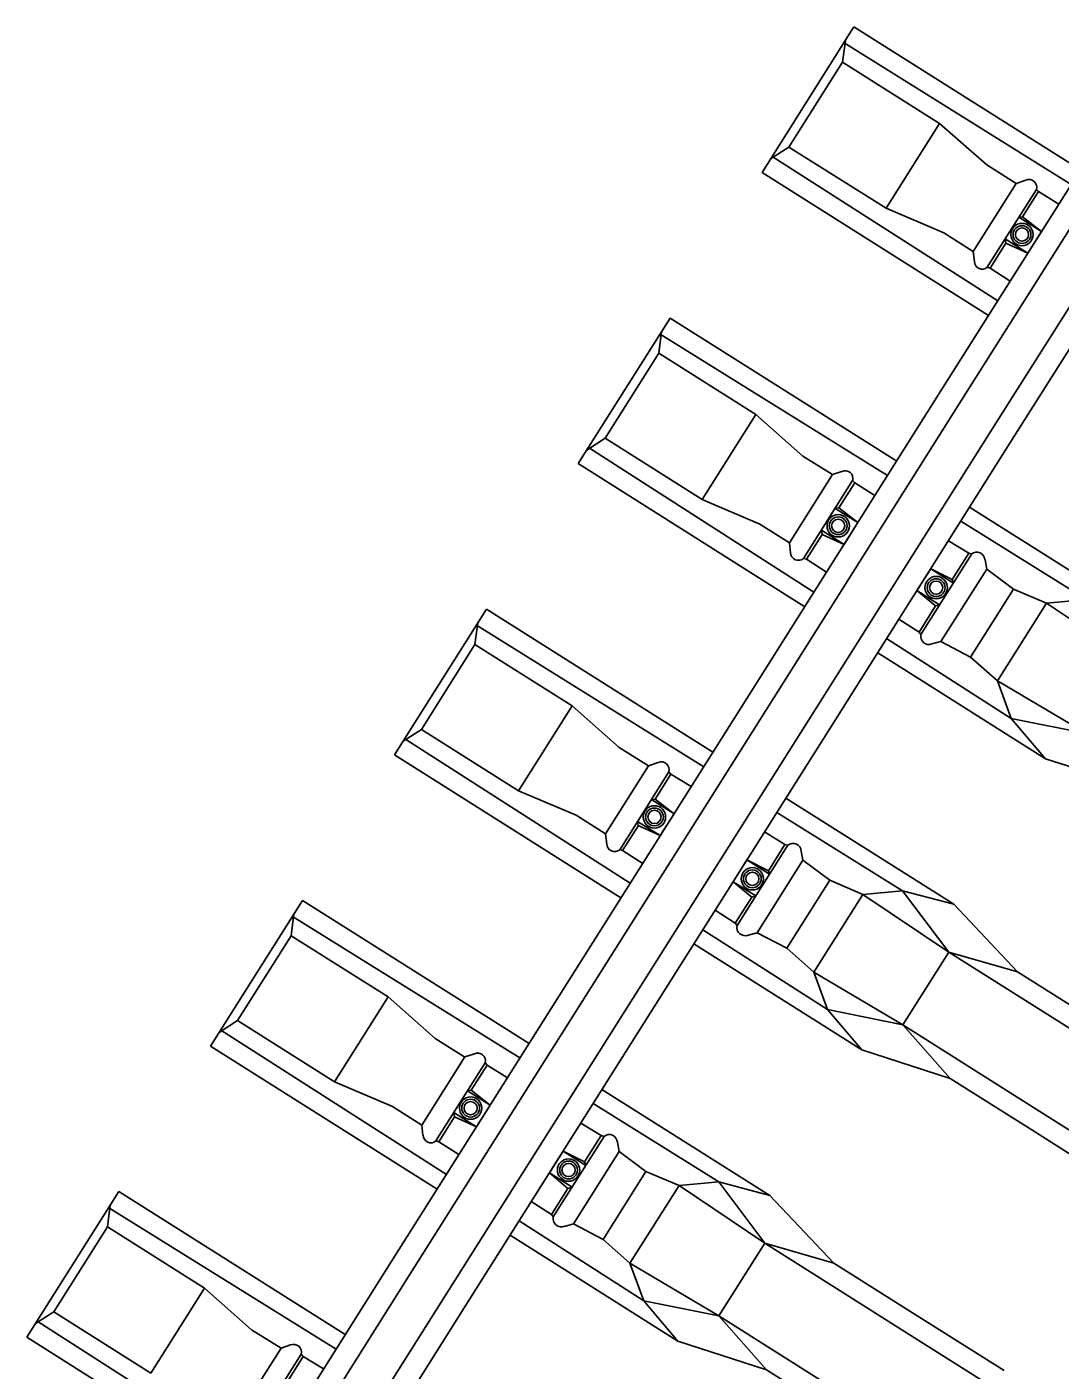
# Model space of a CAD drawing. Extents: x -7483133 to -743169, y -11317770 to -1127091.
# Drawn here: x -743172.734 to -743170.934, y -1127093.248 to -1127090.907 of the extents above; entities that cross this region are included whole.
import ezdxf

# ---------------------------------------------------------------- set-up
doc = ezdxf.new("R2010")
doc.units = 0
doc.layers.add('KOL_ROST', color=7, linetype='Continuous')

msp = doc.modelspace()

# ---------------------------------------------------------------- linework, layer by layer
at = {"layer": 'KOL_ROST'}
for p, q in [((-743171.4531, -1127091.1611), (-743171.293, -1127090.9074)), ((-743171.293, -1127090.9074), (-743170.8982, -1127091.1566)), ((-743171.3079, -1127090.9311), (-743171.3128, -1127090.9688)), ((-743171.3103, -1127090.9354), (-743170.9143, -1127091.182)), ((-743171.3128, -1127090.9688), (-743171.4062, -1127091.1168)), ((-743171.3128, -1127090.9688), (-743171.1437, -1127091.0756)), ((-743171.1384, -1127091.5371), (-743170.8181, -1127091.0297)), ((-743171.1054, -1127091.558), (-743170.7851, -1127091.0506)), ((-743171.2371, -1127091.2235), (-743171.1437, -1127091.0756)), ((-743171.1437, -1127091.0756), (-743171.0617, -1127091.148)), ((-743171.1437, -1127091.0756), (-743171.0617, -1127091.148)), ((-743171.0445, -1127091.5964), (-743170.7242, -1127091.0891)), ((-743171.4382, -1127091.1374), (-743171.4062, -1127091.1168)), ((-743171.4062, -1127091.1168), (-743171.2371, -1127091.2235)), ((-743171.0114, -1127091.6173), (-743170.6911, -1127091.1099)), ((-743171.4352, -1127091.1332), (-743171.0423, -1127091.3848)), ((-743171.4531, -1127091.1611), (-743171.0584, -1127091.4103)), ((-743171.0617, -1127091.148), (-743171.0103, -1127091.1802)), ((-743171.0617, -1127091.148), (-743171.0103, -1127091.1802)), ((-743171.0102, -1127091.1801), (-743170.9935, -1127091.1745)), ((-743171.0102, -1127091.1801), (-743170.9935, -1127091.1745)), ((-743170.9714, -1127091.1945), (-743170.936, -1127091.2164)), ((-743171.2371, -1127091.2235), (-743171.1364, -1127091.2664)), ((-743170.9991, -1127091.2381), (-743171.0054, -1127091.2389)), ((-743171.0054, -1127091.2389), (-743170.966, -1127091.2639)), ((-743170.966, -1127091.2639), (-743170.9991, -1127091.2381)), ((-743171.1364, -1127091.2664), (-743171.0853, -1127091.299)), ((-743171.0282, -1127091.2842), (-743171.0294, -1127091.2769)), ((-743170.9899, -1127091.3018), (-743171.0294, -1127091.2769)), ((-743170.966, -1127091.2639), (-743170.9899, -1127091.3018)), ((-743171.0853, -1127091.299), (-743171.0831, -1127091.3164)), ((-743170.9899, -1127091.3018), (-743171.0282, -1127091.2842)), ((-743171.0556, -1127091.3278), (-743171.0206, -1127091.3504)), ((-743171.7734, -1127091.6684), (-743171.6132, -1127091.4147)), ((-743171.6132, -1127091.4147), (-743171.2185, -1127091.6639)), ((-743171.6282, -1127091.4384), (-743171.6331, -1127091.4761)), ((-743171.6305, -1127091.4427), (-743171.2345, -1127091.6893)), ((-743171.6331, -1127091.4761), (-743171.7265, -1127091.6241)), ((-743171.6331, -1127091.4761), (-743171.464, -1127091.5829)), ((-743171.4587, -1127092.0444), (-743171.1384, -1127091.537)), ((-743171.4256, -1127092.0653), (-743171.1054, -1127091.558)), ((-743171.5574, -1127091.7309), (-743171.464, -1127091.5829)), ((-743171.464, -1127091.5829), (-743171.382, -1127091.6553)), ((-743171.464, -1127091.5829), (-743171.382, -1127091.6553)), ((-743171.3648, -1127092.1037), (-743171.0445, -1127091.5964)), ((-743171.7584, -1127091.6447), (-743171.7265, -1127091.6241)), ((-743171.7265, -1127091.6241), (-743171.5574, -1127091.7309)), ((-743171.3317, -1127092.1246), (-743171.0114, -1127091.6173)), ((-743171.7554, -1127091.6405), (-743171.3626, -1127091.8921)), ((-743171.382, -1127091.6553), (-743171.3305, -1127091.6875)), ((-743171.382, -1127091.6553), (-743171.3305, -1127091.6875)), ((-743171.7734, -1127091.6684), (-743171.3786, -1127091.9176)), ((-743171.3305, -1127091.6874), (-743171.3138, -1127091.6819)), ((-743171.3305, -1127091.6874), (-743171.3138, -1127091.6819)), ((-743171.2917, -1127091.7018), (-743171.2563, -1127091.7237)), ((-743171.5574, -1127091.7309), (-743171.4567, -1127091.7737)), ((-743171.3193, -1127091.7454), (-743171.3257, -1127091.7463)), ((-743171.3257, -1127091.7463), (-743171.2862, -1127091.7712)), ((-743171.2862, -1127091.7712), (-743171.3193, -1127091.7454)), ((-743171.0915, -1127091.7441), (-743170.7989, -1127091.9288)), ((-743171.2862, -1127091.7712), (-743171.3102, -1127091.8092)), ((-743171.107, -1127091.7687), (-743170.888, -1127091.9051)), ((-743171.4567, -1127091.7737), (-743171.4055, -1127091.8063)), ((-743171.3485, -1127091.7916), (-743171.3497, -1127091.7842)), ((-743171.3102, -1127091.8092), (-743171.3497, -1127091.7842)), ((-743171.3102, -1127091.8092), (-743171.3485, -1127091.7916)), ((-743171.4055, -1127091.8063), (-743171.4034, -1127091.8238)), ((-743171.1284, -1127091.8026), (-743171.0929, -1127091.8246)), ((-743171.3758, -1127091.8351), (-743171.3408, -1127091.8577)), ((-743171.0615, -1127091.8521), (-743171.0646, -1127091.8361)), ((-743171.1592, -1127091.8514), (-743171.1832, -1127091.8894)), ((-743171.1197, -1127091.8764), (-743171.1592, -1127091.8514)), ((-743171.1592, -1127091.8514), (-743171.1217, -1127091.8702)), ((-743171.015, -1127091.887), (-743171.0615, -1127091.8521)), ((-743171.1832, -1127091.8894), (-743171.1437, -1127091.9143)), ((-743171.1832, -1127091.8894), (-743171.1508, -1127091.9164)), ((-743171.1217, -1127091.8702), (-743171.1197, -1127091.8764)), ((-743171.0897, -1127092.0054), (-743171.015, -1127091.887)), ((-743170.9572, -1127091.9117), (-743171.015, -1127091.887)), ((-743171.0426, -1127092.0469), (-743170.9572, -1127091.9117)), ((-743170.888, -1127091.9051), (-743170.9572, -1127091.9117)), ((-743170.8077, -1127092.012), (-743170.9572, -1127091.9117)), ((-743172.0936, -1127092.1757), (-743171.9335, -1127091.922)), ((-743171.9335, -1127091.922), (-743171.5388, -1127092.1712)), ((-743171.1508, -1127091.9164), (-743171.1437, -1127091.9143)), ((-743171.9484, -1127091.9457), (-743171.9533, -1127091.9834)), ((-743171.9508, -1127091.95), (-743171.5548, -1127092.1966)), ((-743171.2147, -1127091.9392), (-743171.1796, -1127091.9619)), ((-743171.9533, -1127091.9834), (-743172.0468, -1127092.1314)), ((-743171.9533, -1127091.9834), (-743171.7842, -1127092.0902)), ((-743171.2361, -1127091.9731), (-743171.0188, -1127092.1122)), ((-743171.1413, -1127091.9784), (-743171.157, -1127091.9825)), ((-743171.0897, -1127092.0054), (-743171.1413, -1127091.9784)), ((-743171.2516, -1127091.9978), (-743170.9591, -1127092.1825)), ((-743171.779, -1127092.5517), (-743171.4587, -1127092.0444)), ((-743171.0188, -1127092.1122), (-743171.0426, -1127092.0469)), ((-743171.7459, -1127092.5726), (-743171.4256, -1127092.0653)), ((-743171.8776, -1127092.2382), (-743171.7842, -1127092.0902)), ((-743171.7842, -1127092.0902), (-743171.7022, -1127092.1627)), ((-743171.7842, -1127092.0902), (-743171.7022, -1127092.1627)), ((-743171.685, -1127092.6111), (-743171.3647, -1127092.1037)), ((-743170.9591, -1127092.1825), (-743171.0188, -1127092.1122)), ((-743171.0188, -1127092.1122), (-743170.8877, -1127092.1388)), ((-743172.0787, -1127092.1521), (-743172.0468, -1127092.1314)), ((-743172.0468, -1127092.1314), (-743171.8776, -1127092.2382)), ((-743171.652, -1127092.6319), (-743171.3317, -1127092.1246)), ((-743172.0757, -1127092.1479), (-743171.6828, -1127092.3994)), ((-743171.7022, -1127092.1627), (-743171.6508, -1127092.1948)), ((-743171.7022, -1127092.1627), (-743171.6508, -1127092.1948)), ((-743172.0936, -1127092.1757), (-743171.6989, -1127092.4249)), ((-743171.6507, -1127092.1947), (-743171.634, -1127092.1892)), ((-743171.6507, -1127092.1947), (-743171.634, -1127092.1892)), ((-743170.9591, -1127092.1825), (-743170.805, -1127092.2325)), ((-743171.6119, -1127092.2092), (-743171.5765, -1127092.231)), ((-743171.8776, -1127092.2382), (-743171.777, -1127092.281)), ((-743171.6396, -1127092.2527), (-743171.646, -1127092.2536)), ((-743171.646, -1127092.2536), (-743171.6065, -1127092.2785)), ((-743171.6065, -1127092.2785), (-743171.6396, -1127092.2527)), ((-743171.4117, -1127092.2514), (-743171.1192, -1127092.4361)), ((-743171.777, -1127092.281), (-743171.7258, -1127092.3136)), ((-743171.6065, -1127092.2785), (-743171.6305, -1127092.3165)), ((-743171.4273, -1127092.276), (-743171.2083, -1127092.4124)), ((-743171.6687, -1127092.2989), (-743171.6699, -1127092.2916)), ((-743171.6305, -1127092.3165), (-743171.6699, -1127092.2916)), ((-743171.6305, -1127092.3165), (-743171.6687, -1127092.2989)), ((-743171.4487, -1127092.31), (-743171.4132, -1127092.3319)), ((-743171.7258, -1127092.3136), (-743171.7236, -1127092.3311)), ((-743171.6961, -1127092.3424), (-743171.6611, -1127092.365)), ((-743171.3818, -1127092.3594), (-743171.3848, -1127092.3435)), ((-743171.4795, -1127092.3587), (-743171.5035, -1127092.3967)), ((-743171.44, -1127092.3837), (-743171.4795, -1127092.3587)), ((-743171.4795, -1127092.3587), (-743171.442, -1127092.3776)), ((-743171.442, -1127092.3776), (-743171.44, -1127092.3837)), ((-743171.3352, -1127092.3943), (-743171.3818, -1127092.3594)), ((-743171.5035, -1127092.3967), (-743171.464, -1127092.4216)), ((-743171.5035, -1127092.3967), (-743171.4711, -1127092.4237)), ((-743171.41, -1127092.5127), (-743171.3352, -1127092.3943)), ((-743171.2775, -1127092.419), (-743171.3352, -1127092.3943)), ((-743171.4711, -1127092.4237), (-743171.464, -1127092.4216)), ((-743171.3629, -1127092.5543), (-743171.2775, -1127092.419)), ((-743171.2083, -1127092.4124), (-743171.2775, -1127092.419)), ((-743171.1279, -1127092.5193), (-743171.2775, -1127092.419)), ((-743171.1192, -1127092.4361), (-743171.2083, -1127092.4124)), ((-743171.2083, -1127092.4124), (-743171.1279, -1127092.5193)), ((-743172.4139, -1127092.683), (-743172.2538, -1127092.4294)), ((-743172.2538, -1127092.4294), (-743171.859, -1127092.6786)), ((-743171.5349, -1127092.4466), (-743171.4998, -1127092.4692)), ((-743171.1192, -1127092.4361), (-743171.0078, -1127092.5537)), ((-743172.2687, -1127092.453), (-743172.2736, -1127092.4908)), ((-743172.2711, -1127092.4574), (-743171.8751, -1127092.7039)), ((-743172.2736, -1127092.4908), (-743172.367, -1127092.6387)), ((-743172.2736, -1127092.4908), (-743172.1045, -1127092.5975)), ((-743171.5563, -1127092.4804), (-743171.3391, -1127092.6196)), ((-743171.4615, -1127092.4857), (-743171.4772, -1127092.4898)), ((-743171.41, -1127092.5127), (-743171.4615, -1127092.4857)), ((-743171.5719, -1127092.5051), (-743171.2793, -1127092.6898)), ((-743171.1279, -1127092.5193), (-743171.208, -1127092.6461)), ((-743171.1279, -1127092.5193), (-743171.0078, -1127092.5537)), ((-743171.1279, -1127092.5193), (-743170.8781, -1127092.677)), ((-743172.0992, -1127093.059), (-743171.7789, -1127092.5517)), ((-743171.3391, -1127092.6196), (-743171.3629, -1127092.5543)), ((-743170.8594, -1127092.6474), (-743171.0078, -1127092.5537)), ((-743172.0662, -1127093.0799), (-743171.7459, -1127092.5726)), ((-743172.1979, -1127092.7455), (-743172.1045, -1127092.5975)), ((-743172.1045, -1127092.5975), (-743172.0225, -1127092.67)), ((-743172.1045, -1127092.5975), (-743172.0225, -1127092.67)), ((-743172.0053, -1127093.1184), (-743171.685, -1127092.611)), ((-743172.399, -1127092.6594), (-743172.367, -1127092.6387)), ((-743172.367, -1127092.6387), (-743172.1979, -1127092.7455)), ((-743171.9722, -1127093.1393), (-743171.6519, -1127092.6319)), ((-743171.2793, -1127092.6898), (-743171.3391, -1127092.6196)), ((-743171.3391, -1127092.6196), (-743171.208, -1127092.6461)), ((-743172.396, -1127092.6552), (-743172.0031, -1127092.9068)), ((-743171.208, -1127092.6461), (-743171.1252, -1127092.7398)), ((-743172.4139, -1127092.683), (-743172.0192, -1127092.9322)), ((-743172.0225, -1127092.67), (-743171.9711, -1127092.7022)), ((-743172.0225, -1127092.67), (-743171.9711, -1127092.7022)), ((-743171.971, -1127092.7021), (-743171.9543, -1127092.6965)), ((-743171.971, -1127092.7021), (-743171.9543, -1127092.6965)), ((-743171.2793, -1127092.6898), (-743171.1252, -1127092.7398)), ((-743171.9322, -1127092.7165), (-743171.8968, -1127092.7384)), ((-743172.1979, -1127092.7455), (-743172.0972, -1127092.7884)), ((-743171.1252, -1127092.7398), (-743170.9769, -1127092.8334)), ((-743171.9599, -1127092.7601), (-743171.9662, -1127092.7609)), ((-743171.9662, -1127092.7609), (-743171.9267, -1127092.7858)), ((-743171.9267, -1127092.7858), (-743171.9599, -1127092.7601)), ((-743171.732, -1127092.7587), (-743171.4395, -1127092.9434)), ((-743172.0972, -1127092.7884), (-743172.0461, -1127092.8209)), ((-743171.989, -1127092.8062), (-743171.9902, -1127092.7989)), ((-743171.9507, -1127092.8238), (-743171.9902, -1127092.7989)), ((-743171.9267, -1127092.7858), (-743171.9507, -1127092.8238)), ((-743171.7475, -1127092.7833), (-743171.5285, -1127092.9197)), ((-743172.0461, -1127092.8209), (-743172.0439, -1127092.8384)), ((-743171.9507, -1127092.8238), (-743171.989, -1127092.8062)), ((-743171.769, -1127092.8173), (-743171.7334, -1127092.8392)), ((-743170.8286, -1127092.9271), (-743170.9769, -1127092.8334)), ((-743172.0163, -1127092.8498), (-743171.9814, -1127092.8723)), ((-743171.7998, -1127092.8661), (-743171.8237, -1127092.904)), ((-743171.7603, -1127092.891), (-743171.7998, -1127092.8661)), ((-743171.7998, -1127092.8661), (-743171.7622, -1127092.8849)), ((-743171.7021, -1127092.8667), (-743171.7051, -1127092.8508)), ((-743171.6555, -1127092.9016), (-743171.7021, -1127092.8667)), ((-743171.7622, -1127092.8849), (-743171.7603, -1127092.891)), ((-743171.8237, -1127092.904), (-743171.7842, -1127092.929)), ((-743171.8237, -1127092.904), (-743171.7914, -1127092.931)), ((-743171.7302, -1127093.02), (-743171.6555, -1127092.9016)), ((-743171.5977, -1127092.9263), (-743171.6555, -1127092.9016)), ((-743171.5285, -1127092.9197), (-743171.5977, -1127092.9263)), ((-743171.4395, -1127092.9434), (-743171.5285, -1127092.9197)), ((-743171.5285, -1127092.9197), (-743171.4482, -1127093.0266)), ((-743172.7342, -1127093.1904), (-743172.574, -1127092.9367)), ((-743172.574, -1127092.9367), (-743172.1793, -1127093.1859)), ((-743171.7914, -1127092.931), (-743171.7842, -1127092.929)), ((-743171.6832, -1127093.0616), (-743171.5977, -1127092.9263)), ((-743171.4482, -1127093.0266), (-743171.5977, -1127092.9263)), ((-743172.589, -1127092.9604), (-743172.5939, -1127092.9981)), ((-743172.5913, -1127092.9647), (-743172.1953, -1127093.2113)), ((-743171.8552, -1127092.9539), (-743171.8201, -1127092.9765)), ((-743171.4395, -1127092.9434), (-743171.328, -1127093.0611)), ((-743171.8766, -1127092.9878), (-743171.6593, -1127093.1269)), ((-743172.5939, -1127092.9981), (-743172.6873, -1127093.1461)), ((-743172.5939, -1127092.9981), (-743172.4247, -1127093.1048)), ((-743171.8922, -1127093.0124), (-743171.5996, -1127093.1971)), ((-743171.7818, -1127092.993), (-743171.7975, -1127092.9972)), ((-743171.7302, -1127093.02), (-743171.7818, -1127092.993)), ((-743171.4482, -1127093.0266), (-743171.5283, -1127093.1534)), ((-743171.4482, -1127093.0266), (-743171.328, -1127093.0611)), ((-743171.4482, -1127093.0266), (-743171.1984, -1127093.1843)), ((-743172.4195, -1127093.5664), (-743172.0992, -1127093.059)), ((-743172.3864, -1127093.5872), (-743172.0662, -1127093.0799)), ((-743171.6593, -1127093.1269), (-743171.6832, -1127093.0616)), ((-743171.1797, -1127093.1547), (-743171.328, -1127093.0611)), ((-743172.5182, -1127093.2528), (-743172.4247, -1127093.1048)), ((-743172.4247, -1127093.1048), (-743172.3428, -1127093.1773)), ((-743172.4247, -1127093.1048), (-743172.3428, -1127093.1773)), ((-743172.3255, -1127093.6257), (-743172.0053, -1127093.1183)), ((-743171.5996, -1127093.1971), (-743171.6593, -1127093.1269)), ((-743171.6593, -1127093.1269), (-743171.5283, -1127093.1534)), ((-743172.7192, -1127093.1667), (-743172.6873, -1127093.1461)), ((-743172.6873, -1127093.1461), (-743172.5182, -1127093.2528)), ((-743172.2925, -1127093.6466), (-743171.9722, -1127093.1392)), ((-743171.5283, -1127093.1534), (-743171.4455, -1127093.2471)), ((-743172.7162, -1127093.1625), (-743172.3234, -1127093.4141)), ((-743171.1797, -1127093.1547), (-743171.0314, -1127093.2483)), ((-743172.7342, -1127093.1904), (-743172.3394, -1127093.4396)), ((-743172.3428, -1127093.1773), (-743172.2913, -1127093.2095)), ((-743172.3428, -1127093.1773), (-743172.2913, -1127093.2095)), ((-743171.5996, -1127093.1971), (-743171.4455, -1127093.2471)), ((-743170.9486, -1127093.342), (-743171.1984, -1127093.1843)), ((-743172.2913, -1127093.2094), (-743172.2746, -1127093.2038)), ((-743172.2913, -1127093.2094), (-743172.2746, -1127093.2038)), ((-743172.2525, -1127093.2238), (-743172.217, -1127093.2457)), ((-743171.4455, -1127093.2471), (-743171.2972, -1127093.3407))]:
    msp.add_line(p, q, dxfattribs=at)
for points in [[(-743171.0853, -1127091.299), (-743171.0102, -1127091.1801)], [(-743170.9749, -1127091.1906), (-743171.0606, -1127091.3263)], [(-743170.999, -1127091.2382), (-743170.9714, -1127091.1945)], [(-743170.9714, -1127091.1945), (-743170.9749, -1127091.1906)], [(-743170.9714, -1127091.1945), (-743170.9749, -1127091.1906)], [(-743171.0556, -1127091.3278), (-743171.0281, -1127091.2843)], [(-743171.0556, -1127091.3278), (-743171.0606, -1127091.3263)], [(-743171.4055, -1127091.8063), (-743171.3305, -1127091.6874)], [(-743171.2952, -1127091.6979), (-743171.3809, -1127091.8336)], [(-743171.3192, -1127091.7455), (-743171.2917, -1127091.7018)], [(-743171.2917, -1127091.7018), (-743171.2952, -1127091.6979)], [(-743171.2917, -1127091.7018), (-743171.2952, -1127091.6979)], [(-743171.3758, -1127091.8351), (-743171.3483, -1127091.7916)], [(-743171.3758, -1127091.8351), (-743171.3809, -1127091.8336)], [(-743171.1763, -1127091.966), (-743171.0878, -1127091.8258)], [(-743171.0929, -1127091.8246), (-743171.1217, -1127091.8702)], [(-743171.0929, -1127091.8246), (-743171.0878, -1127091.8258)], [(-743171.0615, -1127091.8521), (-743171.1413, -1127091.9784)], [(-743171.1508, -1127091.9164), (-743171.1796, -1127091.9619)], [(-743171.1796, -1127091.9619), (-743171.1763, -1127091.966)], [(-743171.0897, -1127092.0054), (-743171.0426, -1127092.0469), (-743170.8877, -1127092.1388), (-743170.6379, -1127092.2965)], [(-743171.7258, -1127092.3136), (-743171.6507, -1127092.1947)], [(-743171.6155, -1127092.2052), (-743171.7011, -1127092.341)], [(-743171.6395, -1127092.2528), (-743171.6119, -1127092.2092)], [(-743171.6119, -1127092.2092), (-743171.6155, -1127092.2052)], [(-743171.6119, -1127092.2092), (-743171.6155, -1127092.2052)], [(-743171.6961, -1127092.3424), (-743171.6686, -1127092.2989)], [(-743171.4966, -1127092.4733), (-743171.4081, -1127092.3331)], [(-743171.4132, -1127092.3319), (-743171.442, -1127092.3776)], [(-743171.4132, -1127092.3319), (-743171.4081, -1127092.3331)], [(-743171.6961, -1127092.3424), (-743171.7011, -1127092.341)], [(-743171.3818, -1127092.3594), (-743171.4615, -1127092.4857)], [(-743171.4711, -1127092.4237), (-743171.4998, -1127092.4692)], [(-743171.4998, -1127092.4692), (-743171.4966, -1127092.4733)], [(-743171.41, -1127092.5127), (-743171.3629, -1127092.5543), (-743171.208, -1127092.6461), (-743170.9582, -1127092.8038)], [(-743172.0461, -1127092.8209), (-743171.971, -1127092.7021)], [(-743171.9357, -1127092.7126), (-743172.0214, -1127092.8483)], [(-743171.9598, -1127092.7601), (-743171.9322, -1127092.7165)], [(-743171.9322, -1127092.7165), (-743171.9357, -1127092.7126)], [(-743171.9322, -1127092.7165), (-743171.9357, -1127092.7126)], [(-743172.0163, -1127092.8498), (-743171.9889, -1127092.8062)], [(-743170.5011, -1127093.0865), (-743170.5589, -1127093.0618), (-743170.7084, -1127092.9615), (-743170.9582, -1127092.8038)], [(-743172.0163, -1127092.8498), (-743172.0214, -1127092.8483)], [(-743171.8168, -1127092.9806), (-743171.7283, -1127092.8404)], [(-743171.7334, -1127092.8392), (-743171.7622, -1127092.8849)], [(-743171.7334, -1127092.8392), (-743171.7283, -1127092.8404)], [(-743171.7021, -1127092.8667), (-743171.7818, -1127092.993)], [(-743171.7914, -1127092.931), (-743171.8201, -1127092.9765)], [(-743171.8201, -1127092.9765), (-743171.8168, -1127092.9806)], [(-743171.7302, -1127093.02), (-743171.6832, -1127093.0616), (-743171.5283, -1127093.1534), (-743171.2785, -1127093.3111)], [(-743172.3663, -1127093.3283), (-743172.2913, -1127093.2094)], [(-743172.256, -1127093.2199), (-743172.3417, -1127093.3556)], [(-743172.28, -1127093.2675), (-743172.2525, -1127093.2238)], [(-743172.2525, -1127093.2238), (-743172.256, -1127093.2199)], [(-743172.2525, -1127093.2238), (-743172.256, -1127093.2199)]]:
    msp.add_lwpolyline(points, dxfattribs=at)
for centre, radius in [((-743171.0001, -1127091.2693), 0.0195), ((-743171.0001, -1127091.2693), 0.0155), ((-743171.0001, -1127091.2693), 0.0115), ((-743171.3204, -1127091.7766), 0.0195), ((-743171.3204, -1127091.7766), 0.0155), ((-743171.3204, -1127091.7766), 0.0115), ((-743171.1497, -1127091.8844), 0.0195), ((-743171.1497, -1127091.8844), 0.0155), ((-743171.1497, -1127091.8844), 0.0115), ((-743171.6406, -1127092.2839), 0.0195), ((-743171.6406, -1127092.2839), 0.0155), ((-743171.6406, -1127092.2839), 0.0115), ((-743171.47, -1127092.3917), 0.0195), ((-743171.47, -1127092.3917), 0.0155), ((-743171.47, -1127092.3917), 0.0115), ((-743171.9609, -1127092.7912), 0.0195), ((-743171.9609, -1127092.7912), 0.0155), ((-743171.9609, -1127092.7912), 0.0115), ((-743171.7902, -1127092.8991), 0.0195), ((-743171.7902, -1127092.8991), 0.0155), ((-743171.7902, -1127092.8991), 0.0115)]:
    msp.add_circle(centre, radius, dxfattribs=at)
for centre, radius, start, end in [((-743170.9881, -1127091.1871), 0.0137, 345.0759, 113.2979), ((-743170.9881, -1127091.1871), 0.0137, 345.0759, 113.2979), ((-743171.0695, -1127091.3159), 0.0137, 182.1748, 310.3968), ((-743171.3084, -1127091.6944), 0.0137, 345.0759, 113.2979), ((-743171.3084, -1127091.6944), 0.0137, 345.0759, 113.2979), ((-743171.3897, -1127091.8232), 0.0137, 182.1748, 310.3968), ((-743171.0789, -1127091.8369), 0.0143, 3.2195, 128.7478), ((-743171.1624, -1127091.9693), 0.0143, 166.7249, 292.2532), ((-743171.6286, -1127092.2017), 0.0137, 345.0759, 113.2979), ((-743171.6286, -1127092.2017), 0.0137, 345.0759, 113.2979), ((-743171.71, -1127092.3306), 0.0137, 182.1748, 310.3968), ((-743171.3991, -1127092.3443), 0.0143, 3.2195, 128.7478), ((-743171.4826, -1127092.4766), 0.0143, 166.7249, 292.2532), ((-743171.9489, -1127092.709), 0.0137, 345.0759, 113.2979), ((-743171.9489, -1127092.709), 0.0137, 345.0759, 113.2979), ((-743172.0302, -1127092.8379), 0.0137, 182.1748, 310.3968), ((-743171.7194, -1127092.8516), 0.0143, 3.2195, 128.7478), ((-743171.8029, -1127092.9839), 0.0143, 166.7249, 292.2532), ((-743172.2692, -1127093.2164), 0.0137, 345.0759, 113.2979), ((-743172.2692, -1127093.2164), 0.0137, 345.0759, 113.2979)]:
    msp.add_arc(centre, radius, start, end, dxfattribs=at)

doc.saveas('drawing.dxf')
